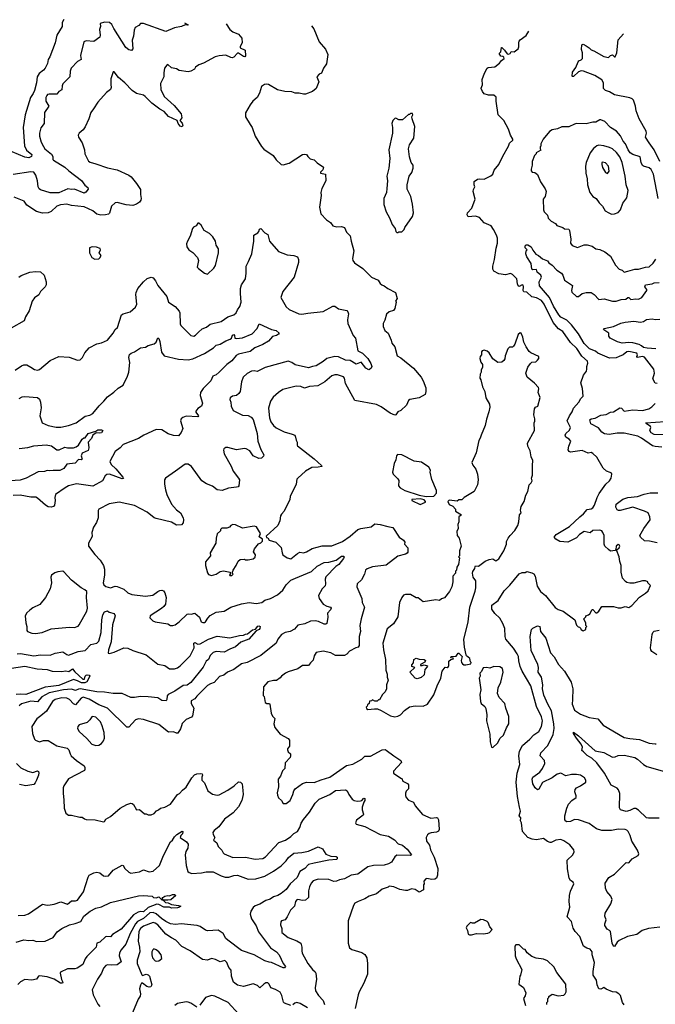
# Model space of a CAD drawing. Extents: x 1468344 to 1613994, y 525695 to 643861.
# Tile 367 of 427: x 1554401 to 1560947, y 631046 to 641185. Entities that reach past the tile are written whole.
import ezdxf

# ---------------------------------------------------------------- set-up
doc = ezdxf.new("R2010")
doc.units = 0

msp = doc.modelspace()

# ---------------------------------------------------------------- linework, layer by layer
at = {"layer": '0CON10XD'}
for points in [[(1554857, 641185), (1554838, 641155), (1554838, 641115), (1554785, 641025), (1554767, 640945), (1554712, 640802), (1554696, 640775), (1554686, 640735), (1554663, 640685), (1554646, 640664), (1554601, 640629), (1554580, 640595), (1554575, 640535), (1554553, 640455), (1554540, 640425), (1554511, 640385), (1554456, 640204), (1554438, 640075), (1554449, 639885), (1554470, 639840), (1554526, 639795), (1554522, 639775), (1554495, 639762), (1554455, 639769), (1554325, 639824)], [(1556099, 641153), (1556135, 641132), (1556125, 641128), (1556105, 641130), (1556067, 641113), (1555995, 641102), (1555905, 641063), (1555675, 641146), (1555644, 641146), (1555629, 641125), (1555591, 641105), (1555580, 641075), (1555574, 641015), (1555561, 640975), (1555566, 640884), (1555554, 640866), (1555525, 640874), (1555495, 640898), (1555371, 641095), (1555351, 641135), (1555325, 641156), (1555275, 641159), (1555230, 641145), (1555232, 641115), (1555223, 641085), (1555230, 641025), (1555227, 641005), (1555165, 640959), (1555085, 640967), (1555061, 640955), (1555026, 640816), (1555034, 640775), (1554997, 640753), (1554930, 640685), (1554922, 640655), (1554919, 640595), (1554846, 640525), (1554838, 640505), (1554835, 640464), (1554805, 640444), (1554785, 640418), (1554705, 640418), (1554687, 640413), (1554679, 640405), (1554672, 640385), (1554670, 640345), (1554702, 640295), (1554655, 640230), (1554654, 640116), (1554619, 640071), (1554605, 640015), (1554605, 639985), (1554621, 639925), (1554645, 639880), (1554661, 639855), (1554730, 639800), (1554741, 639775), (1554741, 639745), (1554748, 639738), (1554865, 639666), (1554907, 639627), (1555038, 639528), (1555072, 639482), (1555103, 639455), (1555105, 639440), (1555082, 639408), (1555065, 639400), (1554965, 639440), (1554935, 639436), (1554896, 639444), (1554805, 639403), (1554715, 639402), (1554615, 639431), (1554602, 639442), (1554590, 639465), (1554584, 639525), (1554567, 639585), (1554545, 639616), (1554515, 639618), (1554335, 639592)], [(1556528, 641143), (1556565, 641085), (1556595, 641061), (1556654, 641035), (1556690, 640995), (1556691, 640945), (1556673, 640907), (1556672, 640895), (1556722, 640872), (1556728, 640812), (1556718, 640802), (1556705, 640804), (1556655, 640839), (1556645, 640840), (1556605, 640799), (1556588, 640792), (1556574, 640794), (1556525, 640819), (1556455, 640814), (1556415, 640801), (1556295, 640738), (1556245, 640721), (1556212, 640695), (1556200, 640675), (1556162, 640655), (1556135, 640649), (1556045, 640661), (1556015, 640679), (1555965, 640689), (1555925, 640723), (1555915, 640717), (1555894, 640685), (1555884, 640636), (1555884, 640595), (1555852, 640528), (1555854, 640465), (1555888, 640395), (1555991, 640301), (1556063, 640215), (1556071, 640175), (1556050, 640145), (1556075, 640120), (1556082, 640095), (1556075, 640082), (1556055, 640088), (1556034, 640114), (1556022, 640145), (1555935, 640188), (1555889, 640239), (1555844, 640264), (1555763, 640325), (1555694, 640394), (1555675, 640406), (1555605, 640426), (1555561, 640455), (1555483, 640535), (1555419, 640589), (1555375, 640646), (1555364, 640646), (1555340, 640575), (1555338, 640518), (1555344, 640485), (1555336, 640465), (1555295, 640434), (1555205, 640337), (1555162, 640265), (1555132, 640228), (1555114, 640165), (1555075, 640080), (1555055, 640050), (1555012, 640015), (1555002, 639995), (1555008, 639975), (1555046, 639915), (1555070, 639845), (1555072, 639805), (1555108, 639728), (1555127, 639717), (1555185, 639701), (1555305, 639660), (1555405, 639638), (1555525, 639582), (1555549, 639565), (1555605, 639499), (1555644, 639435), (1555644, 639385), (1555652, 639345), (1555649, 639325), (1555635, 639306), (1555605, 639284), (1555565, 639273), (1555498, 639278), (1555405, 639301), (1555385, 639298), (1555348, 639265), (1555325, 639192), (1555315, 639181), (1555285, 639174), (1555235, 639173), (1555195, 639181), (1555154, 639215), (1555065, 639259), (1554935, 639271), (1554885, 639285), (1554821, 639279), (1554784, 639265), (1554725, 639208), (1554693, 639197), (1554635, 639193), (1554575, 639210), (1554475, 639275), (1554446, 639315), (1554345, 639356)], [(1557406, 641121), (1557429, 641089), (1557484, 640955), (1557551, 640881), (1557575, 640825), (1557562, 640729), (1557530, 640685), (1557508, 640635), (1557485, 640622), (1557462, 640595), (1557482, 640545), (1557454, 640476), (1557415, 640444), (1557345, 640418), (1557325, 640418), (1557279, 640429), (1557237, 640427), (1557205, 640440), (1557130, 640445), (1557055, 640462), (1556965, 640516), (1556945, 640521), (1556922, 640518), (1556892, 640495), (1556872, 640428), (1556846, 640385), (1556801, 640345), (1556773, 640307), (1556727, 640225), (1556726, 640185), (1556776, 640105), (1556796, 640075), (1556826, 639986), (1556890, 639880), (1556915, 639853), (1557012, 639785), (1557042, 639742), (1557095, 639693), (1557115, 639690), (1557175, 639707), (1557312, 639795), (1557335, 639800), (1557355, 639798), (1557368, 639775), (1557392, 639752), (1557435, 639741), (1557465, 639709), (1557530, 639665), (1557522, 639638), (1557500, 639615), (1557500, 639605), (1557550, 639595), (1557553, 639525), (1557514, 639445), (1557504, 639406), (1557506, 639375), (1557490, 639255), (1557504, 639185), (1557560, 639125), (1557602, 639095), (1557625, 639063), (1557668, 639052), (1557716, 639056), (1557746, 639046), (1557767, 638997), (1557805, 638960), (1557814, 638905), (1557841, 638805), (1557827, 638727), (1557833, 638705), (1557850, 638680), (1557935, 638624), (1558025, 638534), (1558092, 638502), (1558115, 638467), (1558130, 638455), (1558155, 638444), (1558192, 638415), (1558272, 638375), (1558287, 638315), (1558272, 638285), (1558278, 638275), (1558265, 638210), (1558251, 638189), (1558205, 638176), (1558178, 638152), (1558161, 638089), (1558144, 638055), (1558143, 638025), (1558163, 637985), (1558195, 637958), (1558228, 637885), (1558234, 637854), (1558266, 637815), (1558289, 637725), (1558325, 637704), (1558455, 637595), (1558534, 637505), (1558556, 637465), (1558582, 637395), (1558584, 637356), (1558576, 637324), (1558515, 637292), (1558418, 637272), (1558406, 637264), (1558386, 637214), (1558325, 637159), (1558295, 637147), (1558275, 637117), (1558265, 637114), (1558215, 637132), (1558125, 637198), (1558075, 637222), (1557851, 637265), (1557755, 637438), (1557746, 637495), (1557735, 637506), (1557675, 637529), (1557645, 637528), (1557615, 637517), (1557545, 637454), (1557472, 637415), (1557385, 637409), (1557335, 637392), (1557295, 637409), (1557249, 637411), (1557112, 637378), (1557065, 637347), (1557012, 637298), (1556984, 637255), (1556965, 637185), (1556972, 637085), (1556988, 637045), (1557016, 637006), (1557042, 636982), (1557125, 636941), (1557208, 636918), (1557233, 636905), (1557243, 636885), (1557247, 636855), (1557260, 636835), (1557257, 636805), (1557263, 636795), (1557433, 636663), (1557510, 636595), (1557512, 636585), (1557475, 636577), (1557410, 636575), (1557344, 636535), (1557264, 636465), (1557256, 636455), (1557248, 636402), (1557186, 636275), (1557184, 636245), (1557126, 636124), (1557096, 636094), (1557086, 636075), (1557079, 636025), (1557059, 635975), (1556940, 635865), (1556942, 635852), (1556955, 635850), (1556970, 635825), (1557040, 635805), (1557095, 635750), (1557104, 635694), (1557112, 635675), (1557155, 635642), (1557195, 635633), (1557261, 635689), (1557285, 635700), (1557325, 635696), (1557355, 635706), (1557412, 635738), (1557515, 635766), (1557615, 635768), (1557725, 635810), (1557803, 635865), (1557885, 635935), (1557915, 635946), (1558019, 635961), (1558058, 635992), (1558115, 635988), (1558194, 635966), (1558245, 635954), (1558310, 635855), (1558355, 635825), (1558366, 635805), (1558363, 635785), (1558399, 635745), (1558397, 635703), (1558390, 635690), (1558375, 635680), (1558295, 635662), (1558175, 635567), (1558035, 635552), (1557980, 635530), (1557964, 635515), (1557951, 635475), (1557922, 635418), (1557876, 635374), (1557873, 635345), (1557924, 635225), (1557929, 635185), (1557953, 635135), (1557918, 635015), (1557905, 634945), (1557912, 634885), (1557898, 634835), (1557898, 634742), (1557887, 634723), (1557863, 634717), (1557799, 634681), (1557770, 634650), (1557745, 634638), (1557655, 634637), (1557605, 634664), (1557525, 634681), (1557455, 634669), (1557434, 634635), (1557425, 634588), (1557395, 634563), (1557375, 634536), (1557315, 634536), (1557265, 634499), (1557165, 634470), (1557138, 634455), (1557098, 634425), (1557084, 634406), (1557045, 634380), (1557015, 634380), (1556955, 634368), (1556913, 634315), (1556910, 634225), (1556920, 634215), (1556928, 634155), (1556945, 634142), (1556972, 634142), (1556978, 634135), (1556990, 634045), (1557004, 634014), (1557029, 633989), (1557017, 633935), (1557028, 633895), (1557085, 633828), (1557165, 633782), (1557180, 633765), (1557180, 633705), (1557160, 633675), (1557160, 633665), (1557166, 633646), (1557190, 633625), (1557191, 633605), (1557185, 633588), (1557136, 633534), (1557130, 633475), (1557109, 633451), (1557086, 633394), (1557063, 633365), (1557066, 633286), (1557054, 633225), (1557055, 633200), (1557065, 633173), (1557096, 633145), (1557114, 633114), (1557132, 633112), (1557146, 633114), (1557186, 633145), (1557215, 633208), (1557224, 633245), (1557239, 633265), (1557315, 633321), (1557355, 633334), (1557435, 633331), (1557505, 633359), (1557595, 633384), (1557765, 633504), (1557832, 633518), (1557925, 633571), (1557955, 633600), (1558015, 633602), (1558135, 633666), (1558165, 633669), (1558175, 633664), (1558254, 633604), (1558327, 633555), (1558333, 633535), (1558252, 633445), (1558252, 633425), (1558325, 633373), (1558335, 633372), (1558348, 633345), (1558395, 633318), (1558406, 633305), (1558404, 633266), (1558381, 633239), (1558375, 633220), (1558374, 633195), (1558382, 633175), (1558405, 633149), (1558455, 633126), (1558475, 633091), (1558550, 633000), (1558635, 632962), (1558695, 632971), (1558705, 632966), (1558715, 632946), (1558721, 632845), (1558715, 632829), (1558695, 632819), (1558637, 632813), (1558617, 632805), (1558600, 632790), (1558586, 632765), (1558590, 632725), (1558623, 632683), (1558633, 632635), (1558670, 632560), (1558706, 632445), (1558703, 632375), (1558694, 632346), (1558675, 632334), (1558645, 632330), (1558595, 632341), (1558582, 632338), (1558563, 632315), (1558568, 632285), (1558560, 632275), (1558560, 632225), (1558515, 632200), (1558475, 632227), (1558435, 632236), (1558395, 632218), (1558375, 632217), (1558315, 632227), (1558255, 632257), (1558205, 632262), (1558195, 632253), (1558135, 632233), (1558075, 632184), (1557999, 632161), (1557955, 632132), (1557887, 632105), (1557854, 632086), (1557838, 632065), (1557784, 631905), (1557784, 631675), (1557799, 631629), (1557821, 631611), (1557925, 631578), (1557955, 631560), (1557976, 631525), (1557984, 631465), (1557982, 631355), (1557946, 631265), (1557897, 631175), (1557886, 631144), (1557856, 631004)], [(1559155, 640480), (1559168, 640515), (1559163, 640567), (1559187, 640635), (1559214, 640686), (1559225, 640692), (1559295, 640698), (1559343, 640737), (1559364, 640766), (1559390, 640785), (1559388, 640798), (1559377, 640807), (1559355, 640810), (1559340, 640835), (1559357, 640853), (1559362, 640898), (1559368, 640898), (1559395, 640870), (1559422, 640832), (1559435, 640828), (1559453, 640837), (1559464, 640856), (1559495, 640852), (1559536, 640885), (1559543, 640905), (1559540, 640945), (1559545, 640962), (1559555, 640977), (1559618, 641022), (1559644, 641065)], [(1560995, 639725), (1560935, 639845), (1560885, 639915), (1560845, 639975), (1560856, 640015), (1560854, 640035), (1560782, 640162), (1560751, 640245), (1560744, 640295), (1560722, 640355), (1560710, 640370), (1560685, 640381), (1560525, 640411), (1560475, 640443), (1560434, 640454), (1560413, 640475), (1560412, 640535), (1560395, 640564), (1560325, 640610), (1560206, 640656), (1560185, 640657), (1560155, 640647), (1560105, 640601), (1560095, 640598), (1560092, 640602), (1560095, 640643), (1560127, 640693), (1560151, 640749), (1560160, 640760), (1560185, 640770), (1560196, 640785), (1560196, 640845), (1560186, 640876), (1560190, 640925), (1560205, 640931), (1560235, 640916), (1560266, 640896), (1560285, 640874), (1560315, 640864), (1560415, 640806), (1560465, 640794), (1560485, 640816), (1560505, 640824), (1560525, 640802), (1560535, 640802), (1560550, 640845), (1560565, 640976), (1560619, 641040)], [(1560625, 631040), (1560609, 631065), (1560590, 631135), (1560572, 631155), (1560545, 631170), (1560505, 631176), (1560441, 631201), (1560415, 631219), (1560385, 631201), (1560365, 631206), (1560347, 631245), (1560340, 631295), (1560308, 631345), (1560308, 631385), (1560322, 631475), (1560295, 631555), (1560298, 631585), (1560275, 631613), (1560240, 631625), (1560206, 631646), (1560169, 631745), (1560122, 631795), (1560101, 631831), (1560085, 631897), (1560040, 631945), (1560068, 632045), (1560061, 632105), (1560063, 632167), (1560075, 632212), (1560109, 632285), (1560102, 632302), (1560075, 632320), (1560059, 632345), (1560042, 632442), (1560039, 632531), (1560096, 632584), (1560110, 632615), (1560109, 632635), (1560067, 632687), (1560005, 632730), (1559975, 632743), (1559923, 632737), (1559875, 632711), (1559865, 632711), (1559835, 632723), (1559795, 632754), (1559725, 632740), (1559680, 632745), (1559634, 632765), (1559579, 632825), (1559568, 632915), (1559560, 632935), (1559561, 632965), (1559546, 632986), (1559559, 633035), (1559548, 633075), (1559526, 633186), (1559515, 633335), (1559523, 633427), (1559551, 633515), (1559540, 633605), (1559547, 633653), (1559580, 633710), (1559655, 633775), (1559695, 633821), (1559748, 633855), (1559775, 633905), (1559785, 633965), (1559775, 634005), (1559722, 634112), (1559665, 634324), (1559575, 634475), (1559555, 634525), (1559542, 634582), (1559537, 634627), (1559525, 634655), (1559485, 634712), (1559406, 634805), (1559399, 634835), (1559398, 634915), (1559375, 634968), (1559345, 635021), (1559295, 635069), (1559264, 635115), (1559265, 635157), (1559327, 635205), (1559389, 635305), (1559447, 635363), (1559545, 635479), (1559575, 635494), (1559605, 635494), (1559625, 635501), (1559675, 635490), (1559695, 635479), (1559709, 635455), (1559730, 635350), (1559766, 635296), (1559816, 635256), (1559915, 635132), (1559945, 635110), (1559998, 635095), (1560106, 635016), (1560117, 635005), (1560135, 634950), (1560152, 634932), (1560165, 634930), (1560178, 634918), (1560182, 634902), (1560195, 634900), (1560205, 634890), (1560230, 634905), (1560230, 634925), (1560240, 634935), (1560230, 634945), (1560232, 634972), (1560210, 635015), (1560230, 635035), (1560230, 635045), (1560260, 635055), (1560273, 635067), (1560295, 635112), (1560305, 635112), (1560335, 635078), (1560345, 635077), (1560366, 635094), (1560397, 635143), (1560515, 635143), (1560565, 635128), (1560595, 635128), (1560635, 635142), (1560675, 635133), (1560706, 635154), (1560785, 635240), (1560845, 635278), (1560872, 635305), (1560897, 635357), (1560870, 635385), (1560870, 635395), (1560847, 635407), (1560815, 635407), (1560725, 635381), (1560685, 635381), (1560655, 635389), (1560640, 635400), (1560609, 635435), (1560594, 635495), (1560596, 635565), (1560580, 635605), (1560574, 635655), (1560550, 635715), (1560550, 635725), (1560576, 635745), (1560581, 635765), (1560575, 635776), (1560565, 635779), (1560544, 635765), (1560542, 635728), (1560532, 635718), (1560487, 635713), (1560465, 635728), (1560428, 635765), (1560420, 635785), (1560419, 635875), (1560407, 635905), (1560395, 635920), (1560375, 635929), (1560305, 635924), (1560275, 635902), (1560215, 635914), (1560166, 635885), (1560135, 635850), (1560045, 635803), (1559965, 635810), (1559924, 635835), (1559906, 635855), (1559925, 635883), (1560064, 635966), (1560168, 636065), (1560208, 636095), (1560245, 636142), (1560285, 636147), (1560305, 636159), (1560321, 636185), (1560348, 636265), (1560369, 636305), (1560437, 636403), (1560474, 636435), (1560492, 636465), (1560500, 636505), (1560496, 636516), (1560483, 636523), (1560445, 636537), (1560410, 636565), (1560345, 636680), (1560305, 636719), (1560285, 636727), (1560255, 636721), (1560195, 636747), (1560075, 636732), (1560059, 636739), (1560051, 636755), (1560056, 636794), (1560076, 636845), (1560061, 636865), (1560027, 636887), (1560018, 636905), (1560026, 636925), (1560062, 636958), (1560072, 636985), (1560040, 637055), (1560062, 637105), (1560092, 637145), (1560103, 637185), (1560160, 637245), (1560181, 637285), (1560203, 637307), (1560196, 637386), (1560180, 637445), (1560206, 637525), (1560237, 637565), (1560243, 637585), (1560241, 637615), (1560253, 637647), (1560248, 637668), (1560191, 637721), (1560139, 637799), (1560075, 637859), (1559995, 637974), (1559951, 638001), (1559895, 638065), (1559802, 638255), (1559775, 638293), (1559725, 638319), (1559675, 638332), (1559625, 638378), (1559592, 638382), (1559586, 638396), (1559590, 638435), (1559585, 638452), (1559575, 638456), (1559545, 638438), (1559535, 638444), (1559527, 638465), (1559521, 638515), (1559475, 638562), (1559455, 638571), (1559405, 638557), (1559335, 638566), (1559284, 638594), (1559275, 638615), (1559274, 638645), (1559292, 638715), (1559308, 638832), (1559322, 638882), (1559320, 638935), (1559311, 638965), (1559282, 639025), (1559255, 639063), (1559184, 639094), (1559137, 639147), (1559095, 639161), (1559020, 639155), (1559008, 639175), (1559014, 639195), (1559056, 639245), (1559090, 639335), (1559070, 639415), (1559073, 639437), (1559088, 639465), (1559080, 639485), (1559083, 639517), (1559115, 639542), (1559135, 639547), (1559185, 639542), (1559254, 639576), (1559272, 639595), (1559286, 639634), (1559336, 639694), (1559375, 639778), (1559435, 639882), (1559445, 639912), (1559478, 639945), (1559480, 639955), (1559457, 639995), (1559436, 640056), (1559387, 640147), (1559330, 640205), (1559307, 640345), (1559308, 640388), (1559285, 640408), (1559228, 640408), (1559185, 640422), (1559168, 640445), (1559152, 640475), (1559155, 640480)], [(1558295, 638992), (1558305, 639000), (1558335, 639000), (1558360, 639025), (1558368, 639045), (1558445, 639158), (1558456, 639195), (1558446, 639285), (1558428, 639365), (1558391, 639441), (1558390, 639485), (1558413, 639575), (1558440, 639610), (1558452, 639655), (1558452, 639685), (1558433, 639715), (1558414, 639774), (1558404, 639854), (1558414, 639896), (1558459, 639965), (1558469, 640085), (1558442, 640165), (1558440, 640185), (1558450, 640205), (1558445, 640220), (1558425, 640220), (1558415, 640210), (1558405, 640210), (1558345, 640152), (1558305, 640152), (1558275, 640170), (1558264, 640166), (1558243, 640145), (1558232, 640115), (1558241, 640075), (1558239, 640015), (1558201, 639845), (1558212, 639755), (1558204, 639654), (1558182, 639575), (1558189, 639525), (1558183, 639445), (1558177, 639405), (1558150, 639345), (1558152, 639282), (1558176, 639205), (1558210, 639145), (1558237, 639075), (1558268, 639035), (1558274, 639004), (1558285, 638992), (1558295, 638992)], [(1560977, 639345), (1560927, 639595), (1560905, 639642), (1560885, 639660), (1560825, 639676), (1560814, 639684), (1560800, 639715), (1560792, 639772), (1560715, 639796), (1560688, 639815), (1560667, 639845), (1560641, 639905), (1560615, 639935), (1560588, 639988), (1560547, 640037), (1560484, 640075), (1560427, 640135), (1560385, 640154), (1560375, 640154), (1560335, 640130), (1560305, 640131), (1560235, 640113), (1560135, 640114), (1560115, 640110), (1560055, 640081), (1559985, 640081), (1559940, 640060), (1559885, 640050), (1559857, 640033), (1559793, 639955), (1559768, 639905), (1559767, 639883), (1559760, 639875), (1559760, 639855), (1559768, 639842), (1559720, 639815), (1559720, 639805), (1559703, 639787), (1559678, 639725), (1559680, 639685), (1559668, 639645), (1559668, 639628), (1559680, 639615), (1559705, 639612), (1559735, 639590), (1559763, 639515), (1559814, 639444), (1559821, 639425), (1559824, 639414), (1559811, 639365), (1559791, 639335), (1559797, 639227), (1559803, 639205), (1559835, 639172), (1559845, 639142), (1559875, 639110), (1559918, 639085), (1559934, 639064), (1559994, 639044), (1560011, 639031), (1560055, 639026), (1560063, 639015), (1560076, 638925), (1560074, 638885), (1560091, 638861), (1560145, 638840), (1560215, 638866), (1560245, 638866), (1560295, 638851), (1560336, 638826), (1560375, 638819), (1560427, 638795), (1560485, 638751), (1560537, 638657), (1560575, 638616), (1560606, 638606), (1560625, 638586)], [(1560495, 639181), (1560525, 639184), (1560565, 639199), (1560588, 639225), (1560613, 639297), (1560655, 639350), (1560669, 639425), (1560647, 639483), (1560636, 639575), (1560605, 639715), (1560582, 639772), (1560546, 639816), (1560505, 639854), (1560475, 639870), (1560415, 639885), (1560365, 639891), (1560344, 639886), (1560311, 639859), (1560276, 639814), (1560235, 639715), (1560228, 639675), (1560231, 639605), (1560244, 639545), (1560247, 639483), (1560271, 639405), (1560305, 639364), (1560337, 639345), (1560368, 639298), (1560404, 639264), (1560432, 639215), (1560468, 639195), (1560495, 639181)], [(1560455, 639602), (1560470, 639625), (1560464, 639675), (1560435, 639712), (1560402, 639718), (1560396, 639714), (1560395, 639695), (1560403, 639663), (1560435, 639612), (1560455, 639602)], [(1554355, 637576), (1554420, 637620), (1554445, 637629), (1554475, 637629), (1554517, 637605), (1554554, 637584), (1554585, 637576), (1554605, 637581), (1554715, 637674), (1554805, 637716), (1554911, 637711), (1554997, 637677), (1555025, 637682), (1555047, 637705), (1555073, 637755), (1555118, 637805), (1555194, 637846), (1555245, 637856), (1555304, 637885), (1555363, 637955), (1555385, 637994), (1555408, 638015), (1555451, 638145), (1555465, 638156), (1555538, 638175), (1555593, 638225), (1555606, 638255), (1555596, 638355), (1555599, 638375), (1555619, 638415), (1555675, 638484), (1555715, 638518), (1555755, 638534), (1555775, 638526), (1555801, 638495), (1555825, 638449), (1555917, 638335), (1555932, 638275), (1556003, 638233), (1556042, 638182), (1556049, 638165), (1556054, 638054), (1556061, 638035), (1556165, 637931), (1556195, 637926), (1556213, 637935), (1556242, 637968), (1556280, 638000), (1556325, 638020), (1556362, 638048), (1556475, 638078), (1556544, 638126), (1556605, 638145), (1556629, 638165), (1556643, 638197), (1556669, 638231), (1556683, 638275), (1556674, 638366), (1556675, 638417), (1556685, 638453), (1556726, 638515), (1556734, 638575), (1556732, 638645), (1556756, 638695), (1556793, 638775), (1556813, 638905), (1556814, 638965), (1556855, 638991), (1556865, 639005), (1556872, 639028), (1556885, 639035), (1556925, 638989), (1556955, 638973), (1556974, 638904), (1557067, 638797), (1557155, 638764), (1557225, 638758), (1557262, 638742), (1557272, 638715), (1557271, 638685), (1557229, 638535), (1557112, 638385), (1557090, 638325), (1557147, 638227), (1557175, 638200), (1557275, 638155), (1557305, 638152), (1557369, 638161), (1557525, 638179), (1557625, 638234), (1557645, 638234), (1557685, 638208), (1557769, 638189), (1557782, 638175), (1557786, 638156), (1557777, 638093), (1557779, 638055), (1557835, 637933), (1557858, 637905), (1557884, 637774), (1557930, 637750), (1557985, 637696), (1558016, 637645), (1558026, 637615), (1558020, 637595), (1558005, 637581), (1557995, 637580), (1557967, 637595), (1557917, 637657), (1557865, 637638), (1557805, 637676), (1557755, 637680), (1557685, 637712), (1557645, 637718), (1557564, 637696), (1557526, 637665), (1557455, 637622), (1557415, 637612), (1557375, 637600), (1557239, 637629), (1557205, 637655), (1557165, 637668), (1556928, 637602), (1556845, 637563), (1556815, 637570), (1556788, 637565), (1556745, 637542), (1556703, 637505), (1556686, 637455), (1556670, 637355), (1556659, 637335), (1556635, 637316), (1556592, 637308), (1556569, 637291), (1556564, 637275), (1556574, 637245), (1556578, 637205), (1556601, 637161), (1556695, 637113), (1556755, 637108), (1556785, 637091), (1556807, 637067), (1556848, 636925), (1556853, 636845), (1556885, 636758), (1556916, 636704), (1556911, 636689), (1556891, 636669), (1556865, 636666), (1556806, 636695), (1556770, 636745), (1556735, 636766), (1556715, 636768), (1556635, 636756), (1556545, 636778), (1556525, 636778), (1556504, 636766), (1556499, 636751), (1556506, 636715), (1556578, 636588), (1556599, 636535), (1556654, 636465), (1556663, 636445), (1556658, 636385), (1556650, 636375), (1556635, 636370), (1556550, 636360), (1556485, 636337), (1556435, 636344), (1556385, 636382), (1556324, 636405), (1556276, 636435), (1556171, 636585), (1556135, 636609), (1556105, 636609), (1556005, 636536), (1555902, 636465), (1555894, 636446), (1555893, 636403), (1555901, 636345), (1555917, 636297), (1555964, 636195), (1556015, 636137), (1556056, 636105), (1556084, 636055), (1556089, 636035), (1556086, 636005), (1556068, 635982), (1556015, 635978), (1555965, 636010), (1555805, 636047), (1555785, 636056), (1555715, 636112), (1555582, 636182), (1555425, 636216), (1555321, 636199), (1555215, 636146), (1555208, 636132), (1555208, 636055), (1555193, 636007), (1555161, 635959), (1555144, 635905), (1555146, 635864), (1555108, 635795), (1555108, 635765), (1555176, 635676), (1555231, 635621), (1555264, 635565), (1555275, 635525), (1555275, 635465), (1555260, 635385), (1555266, 635366), (1555288, 635348), (1555335, 635334), (1555385, 635351), (1555405, 635349), (1555475, 635321), (1555515, 635282), (1555555, 635266), (1555695, 635250), (1555771, 635259), (1555822, 635298), (1555845, 635308), (1555865, 635311), (1555883, 635303), (1555895, 635283), (1555910, 635235), (1555902, 635165), (1555887, 635143), (1555860, 635120), (1555746, 635045), (1555740, 635025), (1555773, 634995)], [(1556335, 638563), (1556400, 638625), (1556416, 638654), (1556448, 638785), (1556448, 638825), (1556424, 638864), (1556417, 638905), (1556389, 638949), (1556355, 638983), (1556302, 639015), (1556269, 639069), (1556245, 639090), (1556235, 639090), (1556219, 639061), (1556192, 639048), (1556182, 639035), (1556157, 638955), (1556128, 638905), (1556120, 638875), (1556121, 638845), (1556142, 638815), (1556185, 638787), (1556232, 638735), (1556243, 638705), (1556230, 638635), (1556241, 638621), (1556305, 638573), (1556335, 638563)], [(1555175, 638720), (1555215, 638723), (1555227, 638733), (1555239, 638755), (1555218, 638785), (1555234, 638815), (1555229, 638829), (1555193, 638843), (1555146, 638844), (1555120, 638835), (1555119, 638785), (1555143, 638735), (1555175, 638720)], [(1560965, 637440), (1560945, 637442), (1560923, 637485), (1560940, 637545), (1560933, 637585), (1560835, 637709), (1560815, 637715), (1560765, 637705), (1560757, 637715), (1560762, 637735), (1560755, 637752), (1560675, 637767), (1560655, 637763), (1560615, 637732), (1560575, 637715), (1560545, 637703), (1560475, 637700), (1560355, 637752), (1560332, 637772), (1560268, 637795), (1560215, 637852), (1560155, 637951), (1560085, 638042), (1560035, 638089), (1559975, 638123), (1559954, 638144), (1559899, 638235), (1559856, 638325), (1559753, 638445), (1559751, 638485), (1559776, 638535), (1559769, 638555), (1559731, 638585), (1559723, 638613), (1559685, 638609), (1559674, 638614), (1559667, 638675), (1559625, 638741), (1559612, 638775), (1559616, 638804), (1559626, 638815), (1559606, 638836), (1559606, 638855), (1559618, 638865), (1559635, 638866), (1559670, 638845), (1559685, 638810), (1559715, 638771), (1559745, 638756), (1559785, 638723), (1559835, 638700), (1559851, 638681), (1559885, 638658), (1559934, 638605), (1559982, 638575), (1559996, 638555), (1560013, 638503), (1560095, 638448), (1560084, 638395), (1560088, 638378), (1560135, 638334), (1560156, 638334), (1560195, 638366), (1560234, 638376), (1560265, 638376), (1560285, 638374), (1560316, 638356), (1560365, 638304), (1560420, 638310), (1560505, 638285), (1560545, 638285), (1560595, 638302), (1560644, 638306), (1560665, 638324), (1560675, 638324), (1560695, 638302), (1560745, 638310), (1560775, 638307), (1560809, 638325), (1560860, 638395), (1560861, 638405), (1560839, 638435), (1560845, 638455), (1560916, 638466), (1560935, 638476), (1560985, 638480)], [(1560625, 638586), (1560665, 638594), (1560735, 638616), (1560775, 638614), (1560845, 638636), (1560885, 638641), (1560925, 638679), (1560953, 638717)], [(1554392, 638535), (1554415, 638550), (1554505, 638586), (1554565, 638591), (1554615, 638589), (1554652, 638555), (1554673, 638485), (1554673, 638455), (1554662, 638435), (1554615, 638387), (1554597, 638353), (1554555, 638320), (1554529, 638285), (1554499, 638185), (1554461, 638125), (1554447, 638085), (1554313, 638007)], [(1554394, 637285), (1554425, 637302), (1554454, 637306), (1554585, 637295), (1554605, 637278), (1554615, 637245), (1554621, 637189), (1554610, 637105), (1554633, 637035), (1554695, 637007), (1554778, 636988), (1554825, 636990), (1554905, 637007), (1554983, 637035), (1555075, 637101), (1555125, 637113), (1555155, 637128), (1555220, 637210), (1555269, 637255), (1555305, 637300), (1555372, 637348), (1555415, 637390), (1555468, 637422), (1555512, 637515), (1555524, 637555), (1555536, 637655), (1555526, 637705), (1555533, 637737), (1555549, 637751), (1555585, 637766), (1555645, 637806), (1555695, 637814), (1555725, 637831), (1555785, 637848), (1555806, 637864), (1555825, 637907), (1555835, 637902), (1555845, 637870), (1555861, 637761), (1555889, 637725), (1556035, 637688), (1556135, 637681), (1556185, 637692), (1556305, 637747), (1556396, 637805), (1556425, 637832), (1556465, 637844), (1556525, 637878), (1556570, 637895), (1556581, 637905), (1556593, 637935), (1556605, 637944), (1556614, 637934), (1556616, 637906), (1556635, 637902), (1556695, 637910), (1556795, 637949), (1556847, 638005), (1556867, 638053), (1556995, 637996), (1557042, 637985), (1557073, 637955), (1557067, 637945), (1557045, 637934), (1557005, 637923), (1556965, 637873), (1556905, 637840), (1556823, 637807), (1556775, 637768), (1556655, 637739), (1556632, 637728), (1556587, 637673), (1556534, 637635), (1556456, 637554), (1556425, 637529), (1556390, 637515), (1556368, 637465), (1556292, 637388), (1556263, 637345), (1556259, 637315), (1556282, 637235), (1556274, 637206), (1556235, 637182), (1556214, 637155), (1556215, 637142), (1556243, 637105), (1556236, 637094), (1556115, 637102), (1556081, 637089), (1556063, 637075), (1556056, 637055), (1556081, 636975), (1556064, 636935), (1556035, 636901), (1555985, 636902), (1555931, 636921), (1555865, 636960), (1555806, 636964), (1555679, 636905), (1555625, 636871), (1555468, 636812), (1555435, 636776), (1555385, 636738), (1555330, 636635), (1555342, 636605), (1555391, 636561), (1555464, 636475), (1555469, 636461), (1555455, 636456), (1555325, 636506), (1555299, 636501), (1555283, 636487), (1555255, 636435), (1555155, 636382), (1554985, 636406), (1554905, 636384), (1554868, 636365), (1554771, 636295), (1554763, 636265), (1554766, 636235), (1554758, 636185), (1554748, 636172), (1554725, 636166), (1554695, 636170), (1554667, 636185), (1554585, 636258), (1554567, 636267), (1554515, 636268), (1554405, 636290), (1554335, 636285)], [(1560953, 637797), (1560863, 637803), (1560825, 637810), (1560806, 637826), (1560781, 637841), (1560715, 637857), (1560675, 637860), (1560605, 637855), (1560556, 637866), (1560482, 637905), (1560468, 637925), (1560468, 637955), (1560415, 637990), (1560412, 637998), (1560420, 638005), (1560515, 638026), (1560591, 638059), (1560635, 638069), (1560725, 638079), (1560795, 638069), (1560824, 638076), (1560855, 638096), (1560915, 638104), (1560945, 638097), (1560995, 638100)], [(1558265, 634007), (1558295, 634014), (1558322, 634025), (1558365, 634072), (1558415, 634110), (1558475, 634121), (1558555, 634117), (1558602, 634138), (1558665, 634232), (1558699, 634325), (1558737, 634405), (1558752, 634475), (1558782, 634518), (1558805, 634513), (1558818, 634525), (1558822, 634535), (1558822, 634578), (1558842, 634598), (1558867, 634603), (1558865, 634610), (1558842, 634612), (1558845, 634628), (1558895, 634632), (1558915, 634660), (1558925, 634660), (1558957, 634627), (1558947, 634585), (1558950, 634565), (1558961, 634551), (1558975, 634542), (1558995, 634542), (1559048, 634552), (1559050, 634565), (1559043, 634573), (1559038, 634608), (1559004, 634634), (1558998, 634645), (1558981, 634725), (1558974, 634804), (1559020, 634985), (1559036, 635135), (1559091, 635299), (1559098, 635335), (1559097, 635405), (1559070, 635445), (1559064, 635485), (1559066, 635504), (1559088, 635535), (1559090, 635555), (1559095, 635560), (1559125, 635558), (1559195, 635608), (1559235, 635627), (1559272, 635632), (1559305, 635612), (1559335, 635632), (1559387, 635715), (1559413, 635785), (1559415, 635810), (1559432, 635845), (1559452, 635875), (1559500, 635925), (1559530, 635975), (1559541, 636015), (1559547, 636085), (1559567, 636105), (1559558, 636135), (1559567, 636173), (1559598, 636225), (1559615, 636290), (1559633, 636325), (1559648, 636395), (1559668, 636415), (1559677, 636435), (1559673, 636465), (1559683, 636495), (1559681, 636595), (1559686, 636645), (1559669, 636685), (1559658, 636745), (1559634, 636794), (1559630, 636825), (1559701, 636955), (1559700, 637035), (1559705, 637050), (1559706, 637075), (1559696, 637115), (1559702, 637178), (1559712, 637195), (1559736, 637205), (1559761, 637295), (1559742, 637345), (1559749, 637385), (1559745, 637397), (1559702, 637442), (1559628, 637505), (1559613, 637545), (1559633, 637605), (1559660, 637645), (1559675, 637657), (1559715, 637663), (1559735, 637678), (1559747, 637695), (1559748, 637715), (1559665, 637754), (1559648, 637768), (1559617, 637815), (1559593, 637865), (1559583, 637915), (1559565, 637958), (1559555, 637960), (1559535, 637942), (1559499, 637845), (1559485, 637823), (1559475, 637814), (1559445, 637812), (1559428, 637795), (1559401, 637725), (1559397, 637693), (1559386, 637674), (1559365, 637657), (1559324, 637654), (1559274, 637694), (1559237, 637755), (1559215, 637772), (1559185, 637782), (1559164, 637776), (1559158, 637765), (1559158, 637735), (1559143, 637715), (1559139, 637695), (1559149, 637659), (1559167, 637635), (1559168, 637605), (1559152, 637575), (1559152, 637555), (1559143, 637535), (1559140, 637495), (1559150, 637475), (1559166, 637405), (1559190, 637355), (1559202, 637292), (1559240, 637225), (1559244, 637195), (1559234, 637145), (1559208, 637072), (1559196, 637005), (1559152, 636908), (1559144, 636876), (1559128, 636852), (1559103, 636725), (1559058, 636625), (1559066, 636596), (1559098, 636558), (1559117, 636505), (1559123, 636445), (1559117, 636395), (1559082, 636328), (1558977, 636263), (1558955, 636240), (1558925, 636240), (1558905, 636228), (1558825, 636238), (1558810, 636225), (1558824, 636194), (1558860, 636175), (1558890, 636145), (1558890, 636125), (1558950, 636085), (1558923, 636065), (1558923, 636015), (1558912, 635985), (1558917, 635945), (1558902, 635915), (1558908, 635875), (1558927, 635845), (1558947, 635765), (1558932, 635715), (1558930, 635665), (1558920, 635655), (1558930, 635645), (1558920, 635575), (1558903, 635547), (1558900, 635515), (1558890, 635505), (1558890, 635485), (1558860, 635455), (1558862, 635395), (1558850, 635345), (1558828, 635295), (1558775, 635230), (1558745, 635220), (1558725, 635204), (1558685, 635210), (1558555, 635190), (1558505, 635230), (1558485, 635232), (1558425, 635266), (1558374, 635266), (1558355, 635258), (1558336, 635234), (1558314, 635184), (1558296, 635035), (1558250, 634965), (1558187, 634913), (1558142, 634765), (1558147, 634695), (1558168, 634598), (1558171, 634485), (1558186, 634445), (1558186, 634415), (1558196, 634385), (1558178, 634335), (1558177, 634295), (1558166, 634264), (1558138, 634235), (1558105, 634180), (1558095, 634180), (1558082, 634168), (1558058, 634168), (1558035, 634180), (1558025, 634170), (1558002, 634168), (1558000, 634145), (1557982, 634128), (1557980, 634115), (1557970, 634105), (1557972, 634092), (1557985, 634080), (1558055, 634090), (1558085, 634087), (1558125, 634072), (1558220, 634015), (1558265, 634007)], [(1561014, 636784), (1560945, 636789), (1560917, 636797), (1560805, 636877), (1560766, 636895), (1560626, 636926), (1560555, 636926), (1560472, 636912), (1560425, 636921), (1560396, 636936), (1560361, 636981), (1560283, 637023), (1560272, 637065), (1560285, 637075), (1560328, 637082), (1560385, 637111), (1560440, 637120), (1560485, 637143), (1560515, 637148), (1560581, 637189), (1560599, 637185), (1560625, 637154), (1560715, 637167), (1560815, 637162), (1560881, 637179), (1560912, 637198), (1560947, 637233)], [(1561035, 636910), (1560935, 636912), (1560905, 636929), (1560890, 636955), (1560901, 636985), (1560899, 636995), (1560854, 637025), (1560850, 637035), (1561047, 637047)], [(1554395, 636768), (1554485, 636779), (1554545, 636795), (1554675, 636808), (1554727, 636795), (1554785, 636754), (1554808, 636755), (1554865, 636784), (1554895, 636776), (1554956, 636776), (1554983, 636785), (1555006, 636805), (1555046, 636864), (1555061, 636879), (1555075, 636878), (1555106, 636924), (1555184, 636946), (1555205, 636962), (1555242, 636962), (1555256, 636955), (1555245, 636932), (1555225, 636928), (1555188, 636932), (1555155, 636906), (1555139, 636871), (1555105, 636835), (1555113, 636775), (1555105, 636747), (1555045, 636722), (1555033, 636695), (1555045, 636660), (1555035, 636652), (1555005, 636657), (1554971, 636619), (1554885, 636608), (1554857, 636563), (1554815, 636542), (1554745, 636544), (1554705, 636538), (1554685, 636542), (1554655, 636532), (1554592, 636528), (1554468, 636465), (1554405, 636444), (1554195, 636428)], [(1558586, 636276), (1558665, 636278), (1558692, 636308), (1558692, 636335), (1558645, 636450), (1558628, 636525), (1558630, 636545), (1558616, 636576), (1558539, 636629), (1558465, 636640), (1558335, 636704), (1558291, 636709), (1558280, 636695), (1558276, 636654), (1558257, 636615), (1558240, 636525), (1558248, 636505), (1558295, 636458), (1558305, 636440), (1558302, 636385), (1558318, 636365), (1558367, 636335), (1558515, 636288), (1558586, 636276)], [(1560965, 635797), (1560886, 635816), (1560835, 635818), (1560794, 635855), (1560788, 635875), (1560827, 635945), (1560893, 636035), (1560892, 636065), (1560874, 636105), (1560835, 636125), (1560715, 636166), (1560585, 636130), (1560569, 636129), (1560555, 636137), (1560540, 636165), (1560544, 636195), (1560613, 636247), (1560663, 636265), (1560765, 636275), (1560831, 636299), (1560895, 636311), (1560973, 636313)], [(1558525, 636192), (1558580, 636215), (1558580, 636225), (1558565, 636240), (1558525, 636250), (1558440, 636245), (1558440, 636235), (1558525, 636192)], [(1556565, 635460), (1556585, 635463), (1556598, 635475), (1556590, 635485), (1556598, 635515), (1556632, 635565), (1556652, 635608), (1556670, 635625), (1556715, 635630), (1556725, 635622), (1556755, 635622), (1556805, 635633), (1556825, 635650), (1556830, 635675), (1556810, 635705), (1556820, 635735), (1556861, 635789), (1556885, 635798), (1556900, 635815), (1556900, 635835), (1556868, 635858), (1556882, 635895), (1556841, 635961), (1556815, 635969), (1556695, 635950), (1556625, 635983), (1556595, 635987), (1556574, 635976), (1556562, 635958), (1556535, 635950), (1556482, 635948), (1556470, 635935), (1556468, 635922), (1556435, 635890), (1556423, 635845), (1556420, 635795), (1556362, 635695), (1556366, 635665), (1556313, 635603), (1556314, 635564), (1556335, 635490), (1556345, 635472), (1556375, 635463), (1556424, 635476), (1556465, 635503), (1556501, 635511), (1556570, 635495), (1556570, 635475), (1556562, 635465), (1556565, 635460)], [(1555773, 634995), (1555795, 634984), (1555925, 634963), (1555955, 634948), (1555977, 634947), (1556002, 634955), (1556045, 634984), (1556126, 635064), (1556142, 635068), (1556168, 635062), (1556205, 635074), (1556254, 635034), (1556270, 634985), (1556286, 634976), (1556305, 634977), (1556316, 634984), (1556338, 635022), (1556361, 635049), (1556425, 635085), (1556507, 635093), (1556575, 635134), (1556685, 635170), (1556765, 635182), (1556835, 635173), (1556895, 635185), (1556925, 635209), (1556985, 635226), (1557056, 635264), (1557111, 635309), (1557145, 635364), (1557192, 635415), (1557240, 635435), (1557405, 635504), (1557463, 635557), (1557535, 635594), (1557585, 635600), (1557659, 635621), (1557715, 635659), (1557735, 635660), (1557743, 635653), (1557736, 635635), (1557688, 635575), (1557656, 635554), (1557555, 635449), (1557548, 635425), (1557551, 635375), (1557546, 635355), (1557515, 635325), (1557479, 635255), (1557484, 635225), (1557527, 635165), (1557565, 635144), (1557601, 635135), (1557608, 635125), (1557603, 635107), (1557571, 635075), (1557574, 635034), (1557564, 634966), (1557555, 634960), (1557535, 634960), (1557477, 634987), (1557445, 634993), (1557395, 634992), (1557336, 634964), (1557265, 634950), (1557232, 634908), (1557187, 634885), (1557135, 634875), (1557098, 634855), (1557059, 634805), (1557044, 634765), (1556885, 634639), (1556745, 634567), (1556685, 634553), (1556608, 634492), (1556541, 634465), (1556505, 634435), (1556459, 634421), (1556405, 634359), (1556365, 634345), (1556335, 634328), (1556225, 634220), (1556205, 634192), (1556168, 634172), (1556166, 634145), (1556196, 634095), (1556182, 634018), (1556169, 634001), (1556115, 633977), (1556074, 633936), (1556066, 633914), (1556058, 633882), (1556031, 633839), (1556015, 633837), (1555985, 633851), (1555935, 633847), (1555835, 633926), (1555675, 633979), (1555625, 633986), (1555594, 633976), (1555525, 633901), (1555505, 633898), (1555306, 634096), (1555215, 634129), (1555115, 634187), (1555055, 634207), (1555033, 634197), (1554975, 634130), (1554955, 634140), (1554915, 634185), (1554885, 634200), (1554835, 634201), (1554765, 634186), (1554740, 634165), (1554676, 634064), (1554618, 634015), (1554576, 633984), (1554527, 633905), (1554532, 633835), (1554555, 633777), (1554565, 633767), (1554605, 633750), (1554645, 633761), (1554695, 633761), (1554785, 633708), (1554890, 633685), (1554907, 633667), (1554920, 633625), (1554932, 633605), (1554985, 633557), (1555065, 633500), (1555073, 633485), (1555073, 633465), (1555067, 633455), (1554905, 633366), (1554857, 633295), (1554850, 633275), (1554850, 633215), (1554857, 633153), (1554858, 633065), (1554876, 633015), (1554905, 632994), (1554935, 632994), (1555022, 632972), (1555045, 632974), (1555067, 632955), (1555085, 632949), (1555180, 632945), (1555265, 632924), (1555273, 632927), (1555288, 632952), (1555335, 632981), (1555435, 633066), (1555503, 633105), (1555545, 633117), (1555560, 633115), (1555572, 633105), (1555605, 633050), (1555635, 633052), (1555685, 633008), (1555705, 633008), (1555725, 632998), (1555755, 632998), (1555785, 633012), (1555811, 633039), (1555832, 633048), (1555850, 633065), (1555895, 633077), (1555955, 633106), (1556025, 633208), (1556048, 633215), (1556078, 633252), (1556115, 633281), (1556173, 633377), (1556202, 633408), (1556225, 633419), (1556265, 633423), (1556279, 633419), (1556283, 633405), (1556276, 633384), (1556277, 633355), (1556304, 633325), (1556340, 633245), (1556385, 633211), (1556435, 633199), (1556455, 633204), (1556545, 633250), (1556610, 633295), (1556655, 633336), (1556675, 633333), (1556691, 633315), (1556698, 633248), (1556701, 633205), (1556689, 633145), (1556655, 633079), (1556601, 633019), (1556509, 632951), (1556451, 632875), (1556404, 632835), (1556391, 632815), (1556393, 632795), (1556412, 632765), (1556398, 632735), (1556430, 632710), (1556445, 632670), (1556484, 632634), (1556496, 632605), (1556507, 632595), (1556595, 632559), (1556725, 632561), (1556825, 632542), (1556905, 632549), (1556932, 632565), (1557069, 632711), (1557138, 632735), (1557195, 632773), (1557225, 632805), (1557263, 632827), (1557285, 632865), (1557300, 632910), (1557325, 632950), (1557386, 633025), (1557445, 633116), (1557485, 633159), (1557595, 633206), (1557655, 633248), (1557756, 633256), (1557774, 633245), (1557789, 633205), (1557825, 633160), (1557847, 633145), (1557875, 633137), (1557910, 633140), (1557925, 633146), (1557945, 633167), (1557957, 633165), (1557957, 633145), (1557944, 633126), (1557929, 633075), (1557928, 633048), (1557940, 633005), (1557937, 632995), (1557868, 632942), (1557858, 632915), (1557865, 632900), (1557955, 632878), (1558115, 632794), (1558199, 632779), (1558260, 632740), (1558299, 632699), (1558345, 632683), (1558391, 632645), (1558436, 632585), (1558425, 632577), (1558285, 632580), (1558265, 632565), (1558231, 632509), (1558199, 632491), (1558155, 632477), (1558046, 632474), (1557988, 632462), (1557885, 632387), (1557815, 632375), (1557745, 632339), (1557695, 632328), (1557665, 632313), (1557635, 632312), (1557585, 632330), (1557475, 632336), (1557425, 632317), (1557404, 632295), (1557386, 632255), (1557376, 632215), (1557374, 632145), (1557345, 632120), (1557315, 632114), (1557266, 632126), (1557255, 632123), (1557240, 632105), (1557232, 632058), (1557191, 632015), (1557156, 631945), (1557135, 631917), (1557096, 631904), (1557090, 631895), (1557086, 631865), (1557102, 631825), (1557102, 631785), (1557165, 631734), (1557255, 631698), (1557295, 631674), (1557308, 631635), (1557305, 631595), (1557311, 631571), (1557367, 631467), (1557415, 631405), (1557445, 631381), (1557452, 631365), (1557458, 631305), (1557444, 631215), (1557448, 631185), (1557479, 631135), (1557528, 631085), (1557541, 631045)], [(1554565, 634864), (1554634, 634876), (1554725, 634911), (1554915, 634931), (1554964, 634926), (1555002, 634938), (1555015, 634952), (1555094, 635095), (1555099, 635125), (1555088, 635235), (1555092, 635295), (1555072, 635315), (1555035, 635336), (1554934, 635414), (1554855, 635500), (1554845, 635506), (1554795, 635500), (1554762, 635488), (1554728, 635465), (1554723, 635445), (1554729, 635385), (1554714, 635325), (1554666, 635235), (1554607, 635163), (1554535, 635129), (1554505, 635106), (1554474, 635076), (1554456, 635045), (1554463, 634973), (1554474, 634935), (1554476, 634895), (1554482, 634885), (1554525, 634868), (1554565, 634864)], [(1554374, 634654), (1554411, 634659), (1554547, 634633), (1554616, 634644), (1554715, 634640), (1554767, 634663), (1554845, 634675), (1554885, 634647), (1554905, 634642), (1555002, 634678), (1555075, 634690), (1555135, 634750), (1555194, 634765), (1555215, 634786), (1555239, 634875), (1555248, 635005), (1555258, 635055), (1555275, 635086), (1555305, 635097), (1555324, 635084), (1555375, 635069), (1555386, 635045), (1555357, 634955), (1555342, 634778), (1555314, 634695), (1555312, 634662), (1555325, 634659), (1555375, 634672), (1555475, 634716), (1555515, 634713), (1555565, 634689), (1555705, 634645), (1555825, 634550), (1555895, 634534), (1555945, 634499), (1555995, 634500), (1556025, 634510), (1556055, 634530), (1556155, 634635), (1556198, 634715), (1556195, 634766), (1556205, 634770), (1556236, 634756), (1556261, 634759), (1556346, 634805), (1556435, 634836), (1556565, 634819), (1556665, 634844), (1556705, 634847), (1556725, 634859), (1556748, 634862)], [(1556748, 634862), (1556798, 634902), (1556830, 634910), (1556855, 634939), (1556865, 634942), (1556876, 634935), (1556874, 634915), (1556866, 634905), (1556838, 634892), (1556760, 634805), (1556677, 634775), (1556625, 634726), (1556565, 634704), (1556508, 634672), (1556425, 634678), (1556395, 634668), (1556363, 634637), (1556346, 634595), (1556322, 634578), (1556291, 634519), (1556162, 634358), (1556125, 634333), (1556085, 634330), (1555998, 634272), (1555930, 634235), (1555919, 634221), (1555916, 634185), (1555908, 634172), (1555865, 634175), (1555825, 634202), (1555725, 634213), (1555645, 634216), (1555585, 634205), (1555546, 634206), (1555455, 634245), (1555365, 634245), (1555275, 634261), (1555195, 634263), (1555025, 634295), (1555005, 634292), (1554975, 634276), (1554935, 634292), (1554851, 634285), (1554705, 634254), (1554628, 634212), (1554585, 634160), (1554515, 634167), (1554421, 634139), (1554395, 634120)], [(1560469, 632351), (1560525, 632386), (1560645, 632506), (1560675, 632504), (1560710, 632545), (1560772, 632578), (1560776, 632595), (1560765, 632632), (1560705, 632725), (1560687, 632785), (1560668, 632825), (1560655, 632838), (1560635, 632846), (1560565, 632849), (1560496, 632834), (1560395, 632837), (1560342, 632852), (1560265, 632908), (1560155, 632947), (1560115, 632948), (1560075, 632927), (1560036, 632926), (1560025, 632931), (1560016, 632945), (1560016, 632985), (1560036, 633064), (1560054, 633106), (1560088, 633145), (1560132, 633175), (1560133, 633193), (1560119, 633235), (1560123, 633257), (1560135, 633276), (1560175, 633296), (1560230, 633335), (1560231, 633355), (1560218, 633378), (1560175, 633404), (1560135, 633412), (1560085, 633412), (1560025, 633398), (1559975, 633427), (1559935, 633417), (1559885, 633377), (1559785, 633329), (1559747, 633263), (1559735, 633253), (1559708, 633275), (1559686, 633315), (1559679, 633365), (1559684, 633385), (1559757, 633435), (1559785, 633475), (1559808, 633525), (1559806, 633555), (1559762, 633605), (1559768, 633635), (1559839, 633711), (1559896, 633824), (1559905, 633885), (1559902, 633935), (1559877, 634067), (1559840, 634135), (1559800, 634230), (1559786, 634295), (1559789, 634335), (1559776, 634415), (1559739, 634465), (1559744, 634514), (1559737, 634545), (1559668, 634688), (1559658, 634835), (1559673, 634905), (1559685, 634920), (1559735, 634942), (1559758, 634935), (1559764, 634885), (1559819, 634815), (1559867, 634665), (1559905, 634625), (1559949, 634545), (1560012, 634475), (1560082, 634362), (1560099, 634295), (1560095, 634185), (1560091, 634135), (1560115, 634076), (1560175, 634032), (1560265, 633998), (1560355, 633984), (1560410, 633920), (1560625, 633793), (1560685, 633782), (1560785, 633774), (1560885, 633736), (1560945, 633727), (1560955, 633727)], [(1560963, 634643), (1560910, 634680), (1560900, 634695), (1560898, 634715), (1560916, 634855), (1560923, 634875), (1560935, 634888), (1560985, 634900)], [(1558495, 634398), (1558473, 634403), (1558418, 634465), (1558470, 634515), (1558440, 634525), (1558438, 634542), (1558457, 634563), (1558460, 634595), (1558485, 634610), (1558515, 634600), (1558567, 634597), (1558580, 634585), (1558575, 634570), (1558530, 634545), (1558530, 634535), (1558546, 634534), (1558565, 634542), (1558602, 634532), (1558599, 634521), (1558572, 634495), (1558565, 634440), (1558535, 634412), (1558515, 634403), (1558495, 634398)], [(1554315, 634507), (1554455, 634529), (1554580, 634500), (1554685, 634492), (1554737, 634477), (1554833, 634473), (1554875, 634481), (1554908, 634472), (1554945, 634501), (1554969, 634469), (1555052, 634395), (1555069, 634395), (1555076, 634425), (1555085, 634436), (1555095, 634440), (1555117, 634435), (1555123, 634425), (1555091, 634365), (1555071, 634355), (1555037, 634355), (1554998, 634378), (1554955, 634390), (1554805, 634328), (1554723, 634317), (1554665, 634310), (1554465, 634236), (1554405, 634240), (1554365, 634235)], [(1559275, 633690), (1559320, 633735), (1559349, 633785), (1559384, 633816), (1559416, 633894), (1559440, 633935), (1559438, 634008), (1559407, 634095), (1559397, 634145), (1559338, 634205), (1559320, 634245), (1559330, 634305), (1559357, 634363), (1559380, 634465), (1559374, 634505), (1559345, 634521), (1559285, 634523), (1559243, 634507), (1559213, 634513), (1559175, 634510), (1559157, 634473), (1559140, 634455), (1559142, 634425), (1559133, 634403), (1559150, 634285), (1559140, 634235), (1559147, 634165), (1559153, 634145), (1559192, 634112), (1559203, 634093), (1559212, 634025), (1559207, 633965), (1559244, 633826), (1559247, 633747), (1559260, 633695), (1559275, 633690)], [(1555185, 633710), (1555215, 633714), (1555245, 633731), (1555265, 633760), (1555273, 633787), (1555272, 633845), (1555251, 633915), (1555232, 633955), (1555185, 634001), (1555155, 634011), (1555144, 634006), (1555123, 633975), (1555095, 633948), (1555015, 633923), (1555000, 633905), (1554997, 633887), (1555013, 633855), (1555092, 633782), (1555145, 633724), (1555185, 633710)], [(1560985, 632964), (1560875, 632961), (1560855, 632967), (1560773, 633045), (1560745, 633061), (1560725, 633061), (1560685, 633043), (1560645, 633033), (1560588, 633048), (1560578, 633068), (1560581, 633215), (1560569, 633255), (1560555, 633270), (1560493, 633303), (1560424, 633425), (1560345, 633532), (1560292, 633582), (1560245, 633609), (1560206, 633645), (1560191, 633661), (1560198, 633695), (1560184, 633725), (1560135, 633787), (1560104, 633835), (1560105, 633847), (1560155, 633811), (1560328, 633655), (1560415, 633638), (1560505, 633591), (1560535, 633594), (1560565, 633608), (1560625, 633611), (1560735, 633588), (1560765, 633569), (1560826, 633515), (1560860, 633495), (1561067, 633435)], [(1554367, 633525), (1554412, 633482), (1554485, 633448), (1554535, 633433), (1554585, 633450), (1554595, 633443), (1554599, 633429), (1554596, 633405), (1554575, 633354), (1554560, 633325), (1554545, 633309), (1554465, 633296), (1554398, 633308)], [(1554385, 631960), (1554455, 631963), (1554493, 631977), (1554635, 632076), (1554685, 632068), (1554715, 632071), (1554755, 632078), (1554825, 632102), (1554895, 632076), (1554935, 632112), (1554975, 632112), (1554995, 632119), (1555059, 632205), (1555105, 632355), (1555116, 632375), (1555165, 632401), (1555196, 632406), (1555225, 632399), (1555265, 632370), (1555285, 632364), (1555315, 632368), (1555364, 632426), (1555455, 632480), (1555465, 632476), (1555485, 632445), (1555525, 632408), (1555545, 632398), (1555635, 632409), (1555675, 632429), (1555735, 632410), (1555775, 632417), (1555841, 632475), (1555883, 632577), (1555955, 632720), (1555974, 632735), (1555995, 632772), (1556018, 632795), (1556075, 632830), (1556080, 632825), (1556077, 632803), (1556060, 632785), (1556052, 632765), (1556118, 632718), (1556136, 632695), (1556131, 632655), (1556112, 632618), (1556104, 632585), (1556116, 632475), (1556133, 632415), (1556145, 632402), (1556175, 632393), (1556275, 632399), (1556321, 632409), (1556395, 632410), (1556475, 632369), (1556516, 632356), (1556555, 632355), (1556607, 632373), (1556645, 632377), (1556755, 632335), (1556833, 632337), (1556925, 632367), (1557014, 632416), (1557095, 632472), (1557145, 632523), (1557171, 632559), (1557225, 632602), (1557305, 632608), (1557375, 632624), (1557475, 632669), (1557518, 632648), (1557555, 632592), (1557605, 632572), (1557659, 632569), (1557671, 632561), (1557672, 632545), (1557663, 632537), (1557585, 632529), (1557435, 632499), (1557375, 632485), (1557338, 632445), (1557286, 632415), (1557257, 632353), (1557185, 632288), (1557145, 632227), (1557095, 632186), (1557060, 632165), (1557015, 632152), (1556981, 632129), (1556935, 632115), (1556875, 632078), (1556825, 632059), (1556805, 632044), (1556781, 632005), (1556774, 631975), (1556789, 631925), (1556836, 631855), (1556862, 631792), (1556985, 631629), (1557045, 631588), (1557072, 631555), (1557116, 631465), (1557137, 631435), (1557128, 631422), (1557115, 631423), (1556995, 631477), (1556971, 631481), (1556925, 631492), (1556815, 631555), (1556685, 631599), (1556543, 631705), (1556524, 631725), (1556498, 631775), (1556445, 631811), (1556335, 631801), (1556315, 631808), (1556258, 631848), (1556228, 631858), (1556065, 631875), (1556005, 631868), (1555955, 631875), (1555907, 631897), (1555860, 631930), (1555807, 631977), (1555775, 631992), (1555742, 631988), (1555675, 631929), (1555615, 631898), (1555595, 631874), (1555538, 631775), (1555495, 631665), (1555445, 631606), (1555430, 631575), (1555425, 631545), (1555445, 631485), (1555405, 631453), (1555345, 631448), (1555305, 631453), (1555287, 631445), (1555265, 631418), (1555242, 631368), (1555201, 631305), (1555148, 631195), (1555157, 631145), (1555205, 631049), (1555225, 631022)], [(1560995, 631842), (1560875, 631827), (1560813, 631805), (1560755, 631766), (1560660, 631745), (1560575, 631703), (1560553, 631685), (1560525, 631642), (1560515, 631644), (1560502, 631675), (1560484, 631794), (1560475, 631807), (1560450, 631820), (1560426, 631856), (1560426, 631875), (1560442, 631915), (1560428, 631955), (1560432, 631985), (1560489, 632081), (1560504, 632125), (1560490, 632160), (1560448, 632208), (1560433, 632243), (1560429, 632295), (1560469, 632351)], [(1554366, 631685), (1554445, 631709), (1554495, 631702), (1554535, 631707), (1554575, 631691), (1554663, 631695), (1554747, 631735), (1554787, 631793), (1554835, 631828), (1554915, 631865), (1554973, 631877), (1555030, 631900), (1555062, 631955), (1555127, 632005), (1555185, 632037), (1555245, 632051), (1555335, 632094), (1555625, 632163), (1555675, 632167), (1555765, 632160), (1555778, 632145), (1555805, 632142), (1555835, 632154), (1555865, 632123), (1555878, 632122), (1555868, 632135), (1555874, 632146), (1555895, 632159), (1555925, 632166), (1555945, 632162), (1555975, 632177), (1555997, 632177), (1556010, 632165), (1555957, 632123), (1555925, 632118), (1555885, 632120), (1555882, 632115), (1555902, 632095), (1555931, 632091), (1555964, 632074), (1556035, 632065), (1556060, 632055), (1556048, 632045), (1556025, 632039), (1555965, 632036), (1555945, 632046), (1555885, 632046), (1555835, 632074), (1555815, 632078), (1555725, 632043), (1555675, 631998), (1555645, 632003), (1555620, 631995), (1555574, 631966), (1555445, 631818), (1555356, 631765), (1555335, 631741), (1555296, 631744), (1555285, 631740), (1555225, 631686), (1555197, 631675), (1555187, 631635), (1555093, 631537), (1555076, 631514), (1555053, 631457), (1554993, 631417), (1554970, 631410), (1554895, 631411), (1554822, 631378), (1554819, 631365), (1554832, 631302), (1554846, 631275), (1554842, 631265), (1554821, 631265), (1554755, 631305), (1554685, 631330), (1554605, 631338), (1554595, 631335), (1554575, 631304), (1554525, 631296), (1554455, 631303), (1554411, 631279), (1554381, 631249)], [(1557195, 631032), (1557127, 631057), (1557117, 631067), (1557102, 631135), (1557082, 631172), (1557035, 631200), (1556987, 631215), (1556970, 631255), (1556955, 631268), (1556935, 631266), (1556916, 631254), (1556875, 631216), (1556851, 631241), (1556805, 631256), (1556705, 631231), (1556645, 631243), (1556604, 631275), (1556584, 631335), (1556578, 631398), (1556555, 631425), (1556535, 631476), (1556515, 631498), (1556465, 631483), (1556417, 631507), (1556377, 631517), (1556335, 631499), (1556285, 631508), (1556155, 631596), (1556070, 631640), (1556008, 631708), (1555965, 631731), (1555905, 631768), (1555825, 631863), (1555795, 631882), (1555775, 631888), (1555675, 631851), (1555645, 631825), (1555629, 631795), (1555620, 631695), (1555636, 631636), (1555638, 631585), (1555610, 631500), (1555612, 631465), (1555659, 631349), (1555665, 631344), (1555705, 631358), (1555725, 631350), (1555737, 631337), (1555761, 631245), (1555753, 631227), (1555735, 631222), (1555709, 631229), (1555665, 631264), (1555655, 631264), (1555645, 631244), (1555634, 631205), (1555644, 631155), (1555641, 631129), (1555620, 631100), (1555563, 630957)], [(1559035, 631760), (1559055, 631763), (1559106, 631776), (1559175, 631773), (1559222, 631778), (1559240, 631785), (1559268, 631815), (1559242, 631845), (1559227, 631887), (1559215, 631900), (1559177, 631917), (1559151, 631919), (1559085, 631882), (1559065, 631880), (1559045, 631888), (1559005, 631850), (1559000, 631835), (1559013, 631805), (1559019, 631769), (1559035, 631760)], [(1559830, 631045), (1559830, 631065), (1559840, 631075), (1559840, 631105), (1559850, 631115), (1559852, 631128), (1559885, 631150), (1559945, 631132), (1560005, 631140), (1560020, 631155), (1560028, 631175), (1560026, 631255), (1559931, 631375), (1559902, 631432), (1559838, 631495), (1559795, 631510), (1559721, 631521), (1559675, 631538), (1559627, 631577), (1559605, 631610), (1559590, 631615), (1559545, 631660), (1559512, 631658), (1559500, 631645), (1559502, 631545), (1559513, 631513), (1559572, 631405), (1559560, 631345), (1559552, 631335), (1559543, 631253), (1559589, 631219), (1559612, 631165), (1559607, 631133), (1559588, 631105), (1559610, 631035)], [(1555805, 631489), (1555835, 631493), (1555864, 631516), (1555857, 631555), (1555834, 631585), (1555805, 631608), (1555784, 631616), (1555772, 631608), (1555763, 631587), (1555762, 631555), (1555770, 631525), (1555795, 631493), (1555805, 631489)], [(1556655, 630948), (1556548, 631065), (1556410, 631130), (1556375, 631136), (1556314, 631116), (1556255, 631036)], [(1556225, 631016), (1556165, 631058), (1556135, 631068), (1556115, 631070), (1556025, 631054), (1555999, 631035)], [(1557365, 631010), (1557289, 631055), (1557256, 631064), (1557235, 631059), (1557215, 631039)]]:
    msp.add_lwpolyline(points, dxfattribs=at)

doc.saveas('drawing.dxf')
